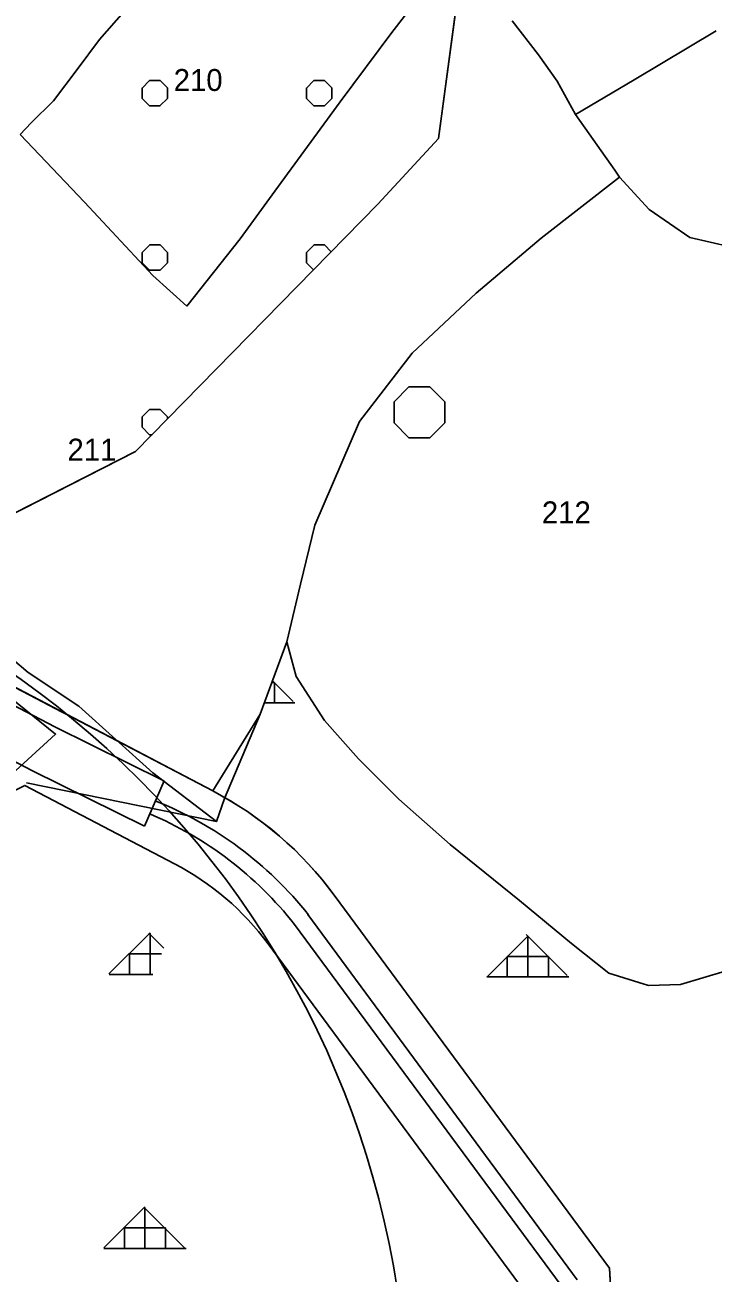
# Model space of a CAD drawing. Extents: x 410727 to 412947, y 4463506 to 4466382.
# Drawn here: x 411570.9 to 411696.5, y 4465781.8 to 4466009.6 of the extents above; entities that cross this region are included whole.
import ezdxf

# ---------------------------------------------------------------- set-up
doc = ezdxf.new("R2010")
doc.units = 0
for name, color, linetype in [('ADAKENARI', 7, 'Continuous'), ('KALDIRIM', 7, 'Continuous'), ('KDS_PARSEL_NO', 7, 'Continuous'), ('KDS_PL', 7, 'Continuous'), ('LJ_ÇERÇEVE', 7, 'Continuous'), ('PL_AYA_ORMAN', 7, 'Continuous'), ('PL_KA_TARIM_DIGER', 7, 'Continuous'), ('PL_KA_TARIM_OZEL', 7, 'Continuous'), ('TR_ORMAN', 7, 'Continuous'), ('TR_OZELMAHSUL', 7, 'Continuous'), ('TR_TARIMALANI', 7, 'Continuous'), ('Yerlesime_uygunluk_sınırı', 7, 'Continuous')]:
    doc.layers.add(name, color=color, linetype=linetype)

msp = doc.modelspace()

# ---------------------------------------------------------------- linework, layer by layer
at = {"layer": 'ADAKENARI'}
for p, q in [((411646.35, 4465988.84), (411652.8, 4466036.74)), ((411635.3, 4465976.87), (411646.35, 4465988.84)), ((411591.09, 4465931.74), (411635.3, 4465976.87)), ((411538.25, 4465904.8), (411591.09, 4465931.74)), ((411605.17, 4465869.8), (411538.25, 4465904.8)), ((411577.71, 4465884.16), (411546.31, 4465900.58)), ((411613.8, 4465883.79), (411618.69, 4465897.02)), ((411618.69, 4465897.02), (411620.41, 4465890.7)), ((411620.41, 4465890.7), (411625.58, 4465882.65)), ((411605.17, 4465869.8), (411613.8, 4465883.79)), ((411625.58, 4465882.65), (411631.77, 4465875.64)), ((411631.77, 4465875.64), (411639.11, 4465868.28)), ((411598.22, 4465856.51), (411570.91, 4465870.79)), ((411639.11, 4465868.28), (411648.52, 4465860.01)), ((411648.52, 4465860.01), (411661.14, 4465849.78)), ((411677.57, 4465782.7), (411627.35, 4465850.79)), ((411661.14, 4465849.78), (411670.66, 4465841.96)), ((411615.28, 4465841.88), (411662.84, 4465777.4)), ((411670.66, 4465841.96), (411677.43, 4465836.56)), ((411677.43, 4465836.56), (411684.65, 4465834.26)), ((411690.51, 4465834.49), (411698.65, 4465836.9)), ((411684.65, 4465834.26), (411690.51, 4465834.49)), ((411682.8, 4465688.51), (411677.57, 4465782.7))]:
    msp.add_line(p, q, dxfattribs=at)
for radius in [65, 65, 50, 50]:
    msp.add_arc((411575.04, 4465812.2), radius, 36.4121, 62.3914, dxfattribs=at)
at = {"layer": 'KALDIRIM'}
for p, q in [((411592.71, 4465863.36), (411596.28, 4465871.66)), ((411622.53, 4465847.22), (411671.68, 4465780.58)), ((411620.11, 4465845.44), (411668.73, 4465779.52))]:
    msp.add_line(p, q, dxfattribs=at)
for points in [[(411363.84, 4466008.09), (411368.56, 4466007.11), (411402.12, 4466003.58), (411420.29, 4465997.93), (411448.26, 4465982.75), (411504.51, 4465923.06), (411515.54, 4465913.29), (411544.92, 4465897.92), (411576.35, 4465881.49), (411596.27, 4465871.64)], [(411592.71, 4465863.36), (411572.27, 4465873.46), (411540.75, 4465889.95), (411510.4, 4465905.83), (411498.24, 4465916.59), (411442.7, 4465975.53), (411416.77, 4465989.6), (411400.3, 4465994.72)]]:
    msp.add_lwpolyline(points, dxfattribs=at)
for centre, end_param in [((411577.17, 4465810.99), 2.132893), ((411574.63, 4465809.26), 2.106277)]:
    msp.add_ellipse(centre, major_axis=(39.34, -49.45), ratio=0.919745, start_param=1.570796, end_param=end_param, dxfattribs=at)
at = {"layer": 'KDS_PL'}
for p, q in [((411637.84, 4466008.22), (411648.5, 4466021.99)), ((411588.96, 4466011.95), (411584.53, 4466006.9)), ((411659.81, 4466010.33), (411664.6, 4466004.13)), ((411682.04, 4465999.54), (411697, 4466008.53)), ((411584.53, 4466006.9), (411580.43, 4466001.45)), ((411628.44, 4465995.54), (411637.84, 4466008.22)), ((411664.6, 4466004.13), (411667.99, 4465999.34)), ((411580.43, 4466001.45), (411576.13, 4465995.73)), ((411667.99, 4465999.34), (411671.38, 4465993.25)), ((411671.38, 4465993.25), (411682.04, 4465999.54)), ((411576.13, 4465995.73), (411572.03, 4465991.69)), ((411616.51, 4465979.24), (411628.44, 4465995.54)), ((411671.38, 4465993.25), (411678.52, 4465983.08)), ((411572.03, 4465991.69), (411570.05, 4465989.57)), ((411570.05, 4465989.57), (411581.8, 4465977.25)), ((411665.1, 4465970.66), (411679.36, 4465981.79)), ((411678.52, 4465983.08), (411679.36, 4465981.79)), ((411679.36, 4465981.79), (411684.78, 4465975.87)), ((411610.18, 4465970.55), (411616.51, 4465979.24)), ((411581.8, 4465977.25), (411594.27, 4465963.85)), ((411684.78, 4465975.87), (411692.22, 4465970.77)), ((411600.42, 4465958.23), (411610.18, 4465970.55)), ((411653.24, 4465960.63), (411665.1, 4465970.66)), ((411692.22, 4465970.77), (411699.67, 4465969.09)), ((411594.27, 4465963.85), (411600.42, 4465958.23)), ((411641.57, 4465949.68), (411653.24, 4465960.63)), ((411631.94, 4465937.24), (411641.57, 4465949.68)), ((411623.79, 4465918.31), (411631.94, 4465937.24)), ((411621.19, 4465907.55), (411623.79, 4465918.31)), ((411618.69, 4465897.02), (411621.19, 4465907.55)), ((411571.5, 4465891.4), (411556.49, 4465904.08)), ((411618.69, 4465897.02), (411613.8, 4465883.79)), ((411620.41, 4465890.7), (411618.69, 4465897.02)), ((411580.72, 4465885.24), (411571.5, 4465891.4)), ((411625.58, 4465882.65), (411620.41, 4465890.7)), ((411594.27, 4465873.11), (411580.72, 4465885.24)), ((411613.8, 4465883.79), (411607.29, 4465868.4)), ((411631.77, 4465875.64), (411625.58, 4465882.65)), ((411639.11, 4465868.28), (411631.77, 4465875.64)), ((411605.84, 4465864.23), (411594.27, 4465873.11)), ((411571.18, 4465871.25), (411605.84, 4465864.23)), ((411607.29, 4465868.4), (411605.84, 4465864.23)), ((411648.52, 4465860.01), (411639.11, 4465868.28)), ((411661.14, 4465849.78), (411648.52, 4465860.01)), ((411670.66, 4465841.96), (411661.14, 4465849.78)), ((411677.43, 4465836.56), (411670.66, 4465841.96)), ((411684.65, 4465834.26), (411677.43, 4465836.56)), ((411698.65, 4465836.9), (411690.51, 4465834.49)), ((411690.51, 4465834.49), (411684.65, 4465834.26))]:
    msp.add_line(p, q, dxfattribs=at)
at = {"layer": 'LJ_ÇERÇEVE'}
msp.add_circle((411473.17, 4465753.45), 167.6, dxfattribs=at)
at = {"layer": 'PL_AYA_ORMAN'}
for points in [[(411698.65, 4465836.9), (411690.51, 4465834.49), (411684.65, 4465834.26), (411677.43, 4465836.56), (411670.66, 4465841.96), (411661.14, 4465849.78), (411648.52, 4465860.01), (411639.11, 4465868.28), (411631.77, 4465875.64), (411625.58, 4465882.65), (411620.41, 4465890.7), (411618.69, 4465897.02), (411613.8, 4465883.79), (411605.17, 4465869.8), (411608.38, 4465868), (411611.49, 4465866.02), (411614.48, 4465863.87), (411617.34, 4465861.56), (411620.07, 4465859.08), (411622.65, 4465856.46), (411625.09, 4465853.69), (411627.35, 4465850.79), (411677.57, 4465782.7), (411682.8, 4465688.51)], [(411598.22, 4465856.51), (411570.91, 4465870.79), (411538.79, 4465854.78), (411496.44, 4465833.66), (411470.13, 4465831.39), (411457.2, 4465829.93), (411446.43, 4465827.44), (411441.48, 4465825.25), (411433.46, 4465821.81), (411430.18, 4465815.46), (411420.35, 4465816.97), (411407.51, 4465823.5), (411390, 4465824), (411337.5, 4465818.97)], [(411667.83, 4465687.68), (411665.94, 4465721.64), (411664.09, 4465754.96), (411662.84, 4465777.4), (411615.28, 4465841.88)]]:
    msp.add_lwpolyline(points, dxfattribs=at)
msp.add_arc((411575.04, 4465812.2), 50, 36.4121, 62.3914, dxfattribs=at)
at = {"layer": 'PL_KA_TARIM_DIGER'}
msp.add_lwpolyline([(411682.27, 4466173.05), (411670.3, 4466105.81), (411670.3, 4466088.31), (411652.8, 4466036.74), (411646.35, 4465988.84), (411635.3, 4465976.87), (411591.09, 4465931.74), (411538.25, 4465904.8), (411605.17, 4465869.8), (411613.8, 4465883.79), (411618.69, 4465897.02), (411620.41, 4465890.7), (411625.58, 4465882.65), (411631.77, 4465875.64), (411639.11, 4465868.28), (411648.52, 4465860.01), (411661.14, 4465849.78), (411670.66, 4465841.96), (411677.43, 4465836.56), (411684.65, 4465834.26), (411690.51, 4465834.49), (411698.65, 4465836.9)], dxfattribs=at)
at = {"layer": 'PL_KA_TARIM_OZEL'}
msp.add_lwpolyline([(411524.33, 4465912.08), (411524.97, 4465911.75), (411538.25, 4465904.8), (411538.25, 4465904.8), (411591.09, 4465931.74), (411635.3, 4465976.87), (411646.35, 4465988.84), (411652.8, 4466036.74), (411670.3, 4466088.31), (411670.3, 4466105.81), (411682.27, 4466173.05), (411679.51, 4466190.55), (411686.88, 4466263.31), (411695.17, 4466296.47), (411693.82, 4466320.72), (411344.35, 4466324.82)], dxfattribs=at)
at = {"layer": 'TR_ORMAN'}
for p, q in [((411619.82, 4465886.13), (411616.05, 4465889.89)), ((411615.95, 4465889.61), (411616.42, 4465889.61)), ((411616.42, 4465885.86), (411616.42, 4465889.61)), ((411614.56, 4465885.86), (411620.17, 4465885.86)), ((411586.24, 4465836.39), (411593.74, 4465843.89)), ((411596.27, 4465841.11), (411593.52, 4465843.86)), ((411593.75, 4465836.29), (411593.75, 4465843.79)), ((411655.17, 4465835.79), (411662.67, 4465843.29)), ((411669.84, 4465836.1), (411662.34, 4465843.6)), ((411662.67, 4465835.86), (411662.67, 4465843.36)), ((411590, 4465836.29), (411590, 4465840.04)), ((411590, 4465840.04), (411595.83, 4465840.04)), ((411658.92, 4465835.86), (411658.92, 4465839.61)), ((411658.92, 4465839.61), (411666.42, 4465839.61)), ((411666.42, 4465835.86), (411666.42, 4465839.61)), ((411586.25, 4465836.29), (411594.27, 4465836.29)), ((411655.17, 4465835.86), (411670.17, 4465835.86)), ((411585.29, 4465786.4), (411592.79, 4465793.89)), ((411600.1, 4465786.34), (411592.6, 4465793.84)), ((411592.8, 4465786.29), (411592.8, 4465793.79)), ((411589.05, 4465790.04), (411596.55, 4465790.04)), ((411589.05, 4465786.29), (411589.05, 4465790.04)), ((411596.55, 4465786.29), (411596.55, 4465790.04)), ((411585.3, 4465786.29), (411600.3, 4465786.29))]:
    msp.add_line(p, q, dxfattribs=at)
at = {"layer": 'TR_OZELMAHSUL'}
for p, q in [((411592.27, 4465998.06), (411593.63, 4465999.41)), ((411593.64, 4465999.42), (411595.56, 4465999.42)), ((411596.91, 4465998.07), (411595.56, 4465999.42)), ((411622.27, 4465998.06), (411623.63, 4465999.41)), ((411623.64, 4465999.42), (411625.56, 4465999.42)), ((411626.91, 4465998.07), (411625.56, 4465999.42)), ((411592.29, 4465996.15), (411592.29, 4465998.07)), ((411596.91, 4465996.15), (411596.91, 4465998.07)), ((411622.29, 4465996.15), (411622.29, 4465998.07)), ((411626.91, 4465996.15), (411626.91, 4465998.07)), ((411593.64, 4465994.8), (411592.29, 4465996.15)), ((411593.64, 4465994.8), (411595.56, 4465994.8)), ((411595.54, 4465994.79), (411596.9, 4465996.14)), ((411623.64, 4465994.8), (411622.29, 4465996.15)), ((411623.64, 4465994.8), (411625.56, 4465994.8)), ((411625.54, 4465994.79), (411626.9, 4465996.14)), ((411592.27, 4465968.06), (411593.63, 4465969.41)), ((411592.29, 4465966.15), (411592.29, 4465968.07)), ((411593.64, 4465969.42), (411595.56, 4465969.42)), ((411596.91, 4465968.07), (411595.56, 4465969.42)), ((411596.91, 4465966.15), (411596.91, 4465968.07)), ((411622.27, 4465968.06), (411623.63, 4465969.41)), ((411622.29, 4465966.15), (411622.29, 4465968.07)), ((411623.64, 4465969.42), (411625.56, 4465969.42)), ((411626.79, 4465968.18), (411625.56, 4465969.42)), ((411593.64, 4465964.8), (411592.29, 4465966.15)), ((411595.54, 4465964.79), (411596.9, 4465966.14)), ((411623.56, 4465964.88), (411622.29, 4465966.15)), ((411593.64, 4465964.8), (411595.56, 4465964.8)), ((411592.27, 4465938.06), (411593.63, 4465939.41)), ((411592.29, 4465936.15), (411592.29, 4465938.07)), ((411593.64, 4465939.42), (411595.56, 4465939.42)), ((411596.91, 4465938.07), (411595.56, 4465939.42)), ((411596.91, 4465937.68), (411596.91, 4465938.07)), ((411593.64, 4465934.8), (411592.29, 4465936.15)), ((411593.64, 4465934.8), (411594.09, 4465934.8))]:
    msp.add_line(p, q, dxfattribs=at)
at = {"layer": 'TR_TARIMALANI'}
for p, q in [((411638.25, 4465940.8), (411640.96, 4465943.51)), ((411640.96, 4465943.51), (411644.79, 4465943.51)), ((411647.5, 4465940.8), (411644.79, 4465943.51)), ((411638.25, 4465936.97), (411638.25, 4465940.8)), ((411647.5, 4465936.97), (411647.5, 4465940.8)), ((411640.96, 4465934.26), (411638.25, 4465936.97)), ((411644.79, 4465934.26), (411647.5, 4465936.97)), ((411640.96, 4465934.26), (411644.79, 4465934.26))]:
    msp.add_line(p, q, dxfattribs=at)
at = {"layer": 'Yerlesime_uygunluk_sınırı'}
msp.add_lwpolyline([(411367.59, 4466324.54), (411367.57, 4466324.45), (411365.4, 4466317.37), (411329.85, 4466256.4), (411327.98, 4466256.94), (411298.02, 4466265.64), (411235.39, 4466203.01), (411292.89, 4466117.8), (411249.96, 4466080.27), (411288.76, 4466053.15), (411335.49, 4466003.87), (411401.49, 4466010.55), (411454, 4465988), (411518.19, 4465927.25), (411576.49, 4465880.17), (411546.8, 4465853.02), (411462.76, 4465826.95), (411417.87, 4465818.6), (411360.95, 4465816.44), (411257.66, 4465822.32), (411198.74, 4465810.19), (411081.53, 4465694.24)], dxfattribs=at)

# ---------------------------------------------------------------- texts
at = {"layer": 'KDS_PARSEL_NO'}
for s, p in [('210', (411598.05, 4465997.53)), ('211', (411578.67, 4465930.08)), ('212', (411665.23, 4465918.63))]:
    msp.add_text(s, height=4, dxfattribs=at).set_placement(p)

doc.saveas('drawing.dxf')
